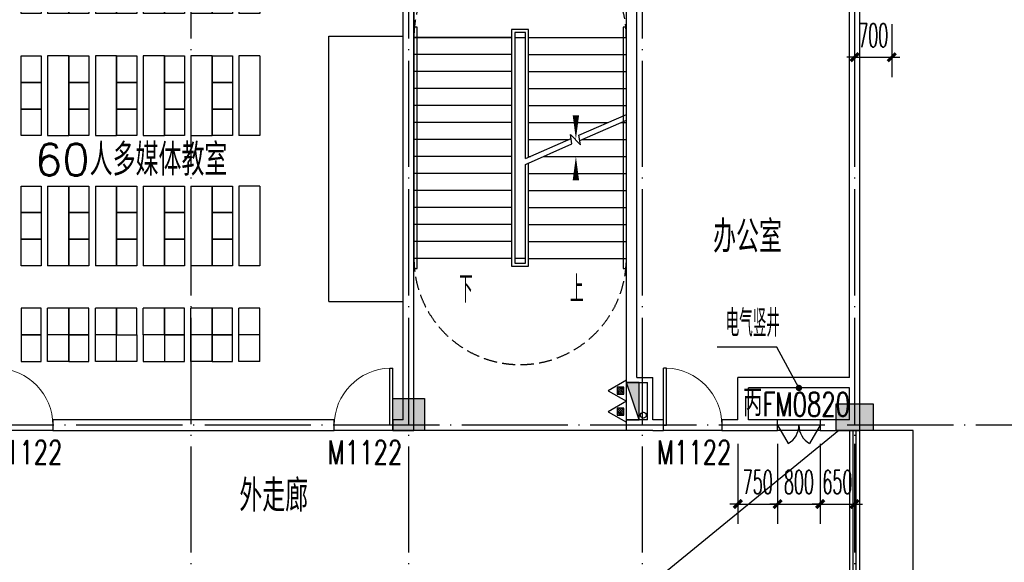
# Model space of a CAD drawing. Extents: x 1779708 to 7299578, y -1121471 to 88434.
# Tile 280 of 656: x 4492292 to 4510836, y -935125 to -924911. Entities that reach past the tile are written whole.
import ezdxf

# ---------------------------------------------------------------- set-up
doc = ezdxf.new("R2010")
doc.units = 0
doc.header["$LTSCALE"] = 1000
doc.header["$MEASUREMENT"] = 0
doc.linetypes.add('DASH', pattern=[0.35, 0.25, -0.1])
doc.linetypes.add('DOTE', pattern=[2.42, 2, -0.2, 0.02, -0.2])
doc.layers.get('0').update_dxf_attribs({"linetype": 'CONTINUOUS'})
doc.layers.get('Defpoints').update_dxf_attribs({"linetype": 'CONTINUOUS'})
for name, color, linetype in [('DIM_LEAD', 3, 'CONTINUOUS'), ('DIM_SYMB', 3, 'CONTINUOUS'), ('DIM_污水', 3, 'CONTINUOUS'), ('DOTE', 1, 'DOTE'), ('EQUIP_灭火器', 7, 'CONTINUOUS'), ('FUR', 9, 'CONTINUOUS'), ('PUB_DIM', 3, 'CONTINUOUS'), ('PUB_TEXT', 7, 'CONTINUOUS'), ('SPACE', 7, 'CONTINUOUS'), ('STAIR', 2, 'CONTINUOUS'), ('WALL', 255, 'CONTINUOUS'), ('WINDOW', 2, 'CONTINUOUS'), ('WINDOW_TEXT', 7, 'CONTINUOUS'), ('修改', 6, 'CONTINUOUS'), ('墙柱', 2, 'CONTINUOUS'), ('室外构件', 4, 'CONTINUOUS'), ('栏杆', 6, 'CONTINUOUS')]:
    doc.layers.add(name, color=color, linetype=linetype)
doc.styles.add('_TCH_DIM', font='SIMPLEX.shx', dxfattribs={"width": 0.7, "bigfont": 'GBCBIG.shx'})
doc.styles.add('_TCH_DIM_T3', font='SIMPLEX.shx', dxfattribs={"width": 0.494118, "bigfont": 'GBCBIG.shx'})
doc.styles.add('_TCH_SPACE', font='SIMPLEX', dxfattribs={"height": 5, "bigfont": 'GBCBIG'})
doc.styles.add('_TCH_WINDOW', font='SIMPLEX', dxfattribs={"height": 3.5, "bigfont": 'GBCBIG'})
doc.dimstyles.new('_TCH_ARCH&&150', dxfattribs={"dimtxt": 446.25, "dimasz": 150, "dimexe": 375, "dimexo": 450, "dimgap": 189.375, "dimtad": 1, "dimdec": 0, "dimzin": 0, "dimdsep": 46, "dimtxsty": '_TCH_DIM_T3', "dimblk": 'ARCHTICK', "dimcen": 0.09, "dimdle": 225, "dimclrt": 7, "dimazin": 2, "dimtfac": 1, "dimtdec": 0, "dimtix": 1, "dimtmove": 2, "dimatfit": 3, "dimfxl": 250, "dimtolj": 1, "dimtzin": 0, "dimarcsym": 0})

# ---------------------------------------------------------------- blocks, each defined once
blk = doc.blocks.new('A$C159220C3')
at = {"layer": 'DOTE'}
for p, q in [((55500, 149200), (55500, 7200)), ((59600, 149200), (59600, 7200)), ((64000, 149200), (64000, 7200)), ((68000, 149200), (68000, 7200)), ((86800, 137500), (7200, 137500))]:
    blk.add_line(p, q, dxfattribs=at)
blk = doc.blocks.new('zy')
at = {"layer": 'FUR', "color": 253}
for p, q in [((3615193, -1996551), (3615193, -1997051)), ((3615593, -1996551), (3615593, -1997051))]:
    blk.add_line(p, q, dxfattribs=at)
blk.add_lwpolyline([(3614693, -1996551), (3615073, -1996551), (3615073, -1997051), (3614693, -1997051)], close=True, dxfattribs=at)
blk = doc.blocks.new('A$C62770E1D')
at = {"layer": 'FUR'}
for p, q in [((2700, 7600), (2300, 7600)), ((3600, 7600), (3200, 7600)), ((4100, 7600), (4500, 7600)), ((5400, 7600), (5000, 7600)), ((6300, 7600), (5900, 7600)), ((2700, 7100), (2300, 7100)), ((2700, 7100), (2300, 7100)), ((2700, 7100), (2300, 7100)), ((2700, 7100), (2300, 7100)), ((3600, 7100), (3200, 7100)), ((3600, 7100), (3200, 7100)), ((4500, 7100), (4100, 7100)), ((5400, 7100), (5000, 7100)), ((6300, 7100), (5900, 7100)), ((2700, 6600), (2300, 6600)), ((3600, 6600), (3200, 6600)), ((4500, 6600), (4100, 6600)), ((5400, 6600), (5000, 6600)), ((6300, 6600), (5900, 6600)), ((2700, 5800), (2300, 5800)), ((3600, 5800), (3200, 5800)), ((4500, 5800), (4100, 5800)), ((5400, 5800), (5000, 5800)), ((6300, 5800), (5900, 5800)), ((2700, 1850), (2300, 1850)), ((3600, 1850), (3200, 1850)), ((4500, 1850), (4100, 1850)), ((5400, 1850), (5000, 1850)), ((6300, 1850), (5900, 1850)), ((2700, 1050), (2300, 1050)), ((3600, 1050), (3200, 1050)), ((4500, 1050), (4100, 1050)), ((5400, 1050), (5000, 1050)), ((6300, 1050), (5900, 1050)), ((2700, 550), (2300, 550)), ((2700, 550), (2300, 550)), ((3600, 550), (3200, 550)), ((3600, 550), (3200, 550)), ((4500, 550), (4100, 550)), ((5400, 550), (5000, 550)), ((6300, 550), (5900, 550)), ((2700, 50), (2300, 50)), ((3600, 50), (3200, 50)), ((5400, 50), (5000, 50)), ((6300, 50), (5900, 50))]:
    blk.add_line(p, q, dxfattribs=at)
at = {"layer": 'FUR', "color": 9}
for p, q in [((7600, 1175), (7600, 6175)), ((7600, 6175), (9000, 6175)), ((7600, 1175), (9000, 1175))]:
    blk.add_line(p, q, dxfattribs=at)
at = {"layer": 'FUR', "color": 253}
for p, q in [((4100, 550), (4100, 50)), ((4500, 550), (4500, 50)), ((4100, 50), (4500, 50))]:
    blk.add_line(p, q, dxfattribs=at)
at = {"layer": 'FUR'}
for points in [[(2300, 4300), (2700, 4300)], [(3200, 4300), (3600, 4300)], [(4100, 4300), (4500, 4300)], [(5000, 4300), (5400, 4300)], [(6300, 4300), (5900, 4300)], [(2300, 3350), (2700, 3350)], [(3200, 3350), (3600, 3350)], [(4100, 3350), (4500, 3350)], [(5000, 3350), (5400, 3350)], [(6300, 3350), (5900, 3350)]]:
    blk.add_lwpolyline(points, dxfattribs=at)
at = {"layer": 'FUR', "color": 253}
blk.add_lwpolyline([(3600, 550), (3980, 550), (3980, 50), (3600, 50)], close=True, dxfattribs=at)
at = {"layer": 'FUR', "xscale": -1, "rotation": 180}
for p in [(-3612893, -1989451), (-3611993, -1989451), (-3611093, -1989451)]:
    blk.add_blockref('zy', p, dxfattribs=at)
at = {"layer": 'FUR'}
for p in [(-3610193, 2004151), (-3609293, 2004151), (-3612893, 2003651), (-3611993, 2003651), (-3611093, 2003651), (-3610193, 2003651), (-3609293, 2003651), (-3612893, 2002351), (-3611993, 2002351), (-3611093, 2002351), (-3610193, 2002351), (-3609293, 2002351), (-3612893, 2001851), (-3611993, 2001851), (-3611093, 2001851), (-3610193, 2001851), (-3609293, 2001851), (-3612893, 2001351), (-3611993, 2001351), (-3611093, 2001351), (-3610193, 2001351), (-3609293, 2001351), (-3612893, 1999901), (-3611993, 1999901), (-3611093, 1999901), (-3610193, 1999901), (-3609293, 1999901), (-3612893, 1999401), (-3611993, 1999401), (-3611093, 1999401), (-3610193, 1999401), (-3609293, 1999401), (-3612893, 1998901), (-3611993, 1998901), (-3611093, 1998901), (-3610193, 1998901), (-3609293, 1998901)]:
    blk.add_blockref('zy', p, dxfattribs=at)
at = {"layer": 'FUR', "extrusion": (0, 0, -1), "zscale": -1, "rotation": 180}
for p in [(3612893, -1996001), (3611993, -1996001), (3611093, -1996001), (3610193, -1996001), (3609293, -1996001), (3612893, -1996501), (3611993, -1996501), (3610193, -1996501), (3609293, -1996501)]:
    blk.add_blockref('zy', p, dxfattribs=at)
blk = doc.blocks.new('$TwtSys$00000545')
h = blk.add_hatch()
h.set_pattern_fill('ANSI31', color=256, scale=200, angle=180, style=0)
h.set_pattern_definition([(225, (199409.273, 63921.482), (17.6776695, -17.6776695), [])])
h.paths.add_polyline_path([(65, 174), (-65, 174), (-65, 44), (65, 44)])
for p, q in [((0, 344), (-198, 0)), ((198, 0), (0, 344)), ((-198, 0), (198, 0))]:
    blk.add_line(p, q)
blk.add_lwpolyline([(65, 174), (-65, 174), (-65, 44), (65, 44)], close=True)
blk = doc.blocks.new('$DorLib2D$00000001')
for p, q in [((0.45, 0.975), (0.5, 0.975)), ((0.45, 0), (0.45, 0.975)), ((0.5, 0), (0.5, 0.975)), ((0.5, 0), (0.45, 0))]:
    blk.add_line(p, q)
at = {"lineweight": 13}
blk.add_arc((0.475, 0), 0.975, 91.4693, 180, dxfattribs=at)
blk = doc.blocks.new('$DorLib2D$00000231')
at = {"color": 0}
for p, q in [((-0.5, 0), (-0.25, 0.433)), ((0.5, 0), (0.25, 0.433))]:
    blk.add_line(p, q, dxfattribs=at)
for centre, start, end in [((-0.5, 0), 0, 60), ((0.5, 0), 120, 180)]:
    blk.add_arc(centre, 0.5, start, end, dxfattribs=at)
blk = doc.blocks.new('_ArchTick')
at = {"color": 0, "linetype": 'ByBlock', "const_width": 0.4}
blk.add_lwpolyline([(-0.5, -0.5), (0.5, 0.5)], dxfattribs=at)
blk = doc.blocks.new('*D6419')
at = {"layer": 'Defpoints', "color": 0, "transparency": 16777216}
for p in [(4508017, -924543), (4508717, -924543), (4508717, -925617)]:
    blk.add_point(p, dxfattribs=at)
at = {"layer": 'PUB_DIM', "color": 0, "lineweight": -2, "transparency": 16777216}
for p, q in [((4508017, -924993), (4508017, -925992)), ((4508717, -924993), (4508717, -925992)), ((4508017, -925617), (4507867, -925617)), ((4508017, -925617), (4508717, -925617)), ((4508717, -925617), (4508867, -925617))]:
    blk.add_line(p, q, dxfattribs=at)
at = {"layer": 'PUB_DIM', "color": 0, "lineweight": -2, "transparency": 16777216, "xscale": 150, "yscale": 150, "zscale": 150}
blk.add_blockref('_ArchTick', (4508017, -925617), dxfattribs=at)
at = {"layer": 'PUB_DIM', "color": 0, "lineweight": -2, "transparency": 16777216, "xscale": 150, "yscale": 150, "zscale": 150, "rotation": 180}
blk.add_blockref('_ArchTick', (4508717, -925617), dxfattribs=at)
at = {"layer": 'PUB_DIM', "color": 7, "transparency": 16777216, "insert": (4508367, -925204), "char_height": 446.2, "attachment_point": 5, "style": '_TCH_DIM_T3'}
blk.add_mtext('\\A1;700', dxfattribs=at)
blk = doc.blocks.new('*D6517')
at = {"layer": 'Defpoints', "color": 0, "transparency": 16777216}
for p in [(4505817, -932443), (4506567, -932443), (4506567, -934029)]:
    blk.add_point(p, dxfattribs=at)
at = {"layer": 'PUB_DIM', "color": 0, "lineweight": -2, "transparency": 16777216}
for p, q in [((4505817, -932893), (4505817, -934404)), ((4506567, -932893), (4506567, -934404)), ((4505817, -934029), (4505667, -934029)), ((4505817, -934029), (4506567, -934029)), ((4506567, -934029), (4506717, -934029))]:
    blk.add_line(p, q, dxfattribs=at)
at = {"layer": 'PUB_DIM', "color": 0, "lineweight": -2, "transparency": 16777216, "xscale": 150, "yscale": 150, "zscale": 150}
blk.add_blockref('_ArchTick', (4505817, -934029), dxfattribs=at)
at = {"layer": 'PUB_DIM', "color": 0, "lineweight": -2, "transparency": 16777216, "xscale": 150, "yscale": 150, "zscale": 150, "rotation": 180}
blk.add_blockref('_ArchTick', (4506567, -934029), dxfattribs=at)
at = {"layer": 'PUB_DIM', "color": 7, "transparency": 16777216, "insert": (4506192, -933616), "char_height": 446.2, "attachment_point": 5, "style": '_TCH_DIM_T3'}
blk.add_mtext('\\A1;750', dxfattribs=at)
blk = doc.blocks.new('*D6518')
at = {"layer": 'Defpoints', "color": 0, "transparency": 16777216}
for p in [(4506567, -932443), (4507367, -932443), (4507367, -934029)]:
    blk.add_point(p, dxfattribs=at)
at = {"layer": 'PUB_DIM', "color": 0, "lineweight": -2, "transparency": 16777216}
for p, q in [((4506567, -932893), (4506567, -934404)), ((4507367, -932893), (4507367, -934404)), ((4506567, -934029), (4506417, -934029)), ((4506567, -934029), (4507367, -934029)), ((4507367, -934029), (4507517, -934029))]:
    blk.add_line(p, q, dxfattribs=at)
at = {"layer": 'PUB_DIM', "color": 0, "lineweight": -2, "transparency": 16777216, "xscale": 150, "yscale": 150, "zscale": 150}
blk.add_blockref('_ArchTick', (4506567, -934029), dxfattribs=at)
at = {"layer": 'PUB_DIM', "color": 0, "lineweight": -2, "transparency": 16777216, "xscale": 150, "yscale": 150, "zscale": 150, "rotation": 180}
blk.add_blockref('_ArchTick', (4507367, -934029), dxfattribs=at)
at = {"layer": 'PUB_DIM', "color": 7, "transparency": 16777216, "insert": (4506967, -933616), "char_height": 446.2, "attachment_point": 5, "style": '_TCH_DIM_T3'}
blk.add_mtext('\\A1;800', dxfattribs=at)
blk = doc.blocks.new('*D6519')
at = {"layer": 'Defpoints', "color": 0, "transparency": 16777216}
for p in [(4507367, -932443), (4508017, -932443), (4508017, -934029)]:
    blk.add_point(p, dxfattribs=at)
at = {"layer": 'PUB_DIM', "color": 0, "lineweight": -2, "transparency": 16777216}
for p, q in [((4507367, -932893), (4507367, -934404)), ((4508017, -932893), (4508017, -934404)), ((4507367, -934029), (4507217, -934029)), ((4507367, -934029), (4508017, -934029)), ((4508017, -934029), (4508167, -934029))]:
    blk.add_line(p, q, dxfattribs=at)
at = {"layer": 'PUB_DIM', "color": 0, "lineweight": -2, "transparency": 16777216, "xscale": 150, "yscale": 150, "zscale": 150}
blk.add_blockref('_ArchTick', (4507367, -934029), dxfattribs=at)
at = {"layer": 'PUB_DIM', "color": 0, "lineweight": -2, "transparency": 16777216, "xscale": 150, "yscale": 150, "zscale": 150, "rotation": 180}
blk.add_blockref('_ArchTick', (4508017, -934029), dxfattribs=at)
at = {"layer": 'PUB_DIM', "color": 7, "transparency": 16777216, "insert": (4507692, -933616), "char_height": 446.2, "attachment_point": 5, "style": '_TCH_DIM_T3'}
blk.add_mtext('\\A1;650', dxfattribs=at)

msp = doc.modelspace()

# ---------------------------------------------------------------- hatches: boundary and pattern name
at = {"layer": '墙柱'}
h = msp.add_hatch(color=256, dxfattribs=at)
h.paths.add_polyline_path([(4476347.1, -937943.3), (4476347.1, -938243.3), (4475447.1, -938243.3), (4475447.1, -937943.3)])
h.paths.add_polyline_path([(4474277.1, -935643.3), (4474877.1, -935643.3), (4474877.1, -936043.3), (4474277.1, -936043.3)])
h.paths.add_polyline_path([(4524317.1, -1005043.3), (4524917.1, -1005043.3), (4524917.1, -1005643.3), (4524317.1, -1005643.3)])
h.paths.add_polyline_path([(4516217.1, -1005043.3), (4516817.1, -1005043.3), (4516817.1, -1005643.3), (4516217.1, -1005643.3)])
h.paths.add_polyline_path([(4524317.1, -995843.3), (4524917.1, -995843.3), (4524917.1, -996443.3), (4524317.1, -996443.3)])
h.paths.add_polyline_path([(4516217.1, -995843.3), (4516817.1, -995843.3), (4516817.1, -996443.3), (4516217.1, -996443.3)])
h.paths.add_polyline_path([(4524317.1, -987243.3), (4524917.1, -987243.3), (4524917.1, -987843.3), (4524317.1, -987843.3)])
h.paths.add_polyline_path([(4516217.1, -987243.3), (4516817.1, -987243.3), (4516817.1, -987843.3), (4516217.1, -987843.3)])
h.paths.add_polyline_path([(4524317.1, -978043.3), (4524917.1, -978043.3), (4524917.1, -978643.3), (4524317.1, -978643.3)])
h.paths.add_polyline_path([(4516217.1, -978043.3), (4516817.1, -978043.3), (4516817.1, -978643.3), (4516217.1, -978643.3)])
h.paths.add_polyline_path([(4449717.1, -973843.3), (4450217.1, -973843.3), (4450217.1, -973343.3), (4449717.1, -973343.3)])
h.paths.add_polyline_path([(4449717.1, -967593.3), (4450217.1, -967593.3), (4450217.1, -967093.3), (4449717.1, -967093.3)])
h.paths.add_polyline_path([(4449717.1, -961043.3), (4450217.1, -961043.3), (4450217.1, -960543.3), (4449717.1, -960543.3)])
h.paths.add_polyline_path([(4524117.1, -932143.3), (4524817.1, -932143.3), (4524817.1, -932643.3), (4524117.1, -932643.3)])
h.paths.add_polyline_path([(4474067.1, -964543.3), (4474767.1, -964543.3), (4474767.1, -964043.3), (4474067.1, -964043.3)])
h.paths.add_polyline_path([(4516067.1, -932143.3), (4516767.1, -932143.3), (4516767.1, -932643.3), (4516067.1, -932643.3)])
h.paths.add_polyline_path([(4474067.1, -932143.3), (4474767.1, -932143.3), (4474767.1, -932643.3), (4474067.1, -932643.3)])
h.paths.add_polyline_path([(4449717.1, -955193.3), (4450217.1, -955193.3), (4450217.1, -954693.3), (4449717.1, -954693.3)])
h.paths.add_polyline_path([(4503717.1, -922843.3), (4504217.1, -922843.3), (4504217.1, -923343.3), (4503717.1, -923343.3)])
h.paths.add_polyline_path([(4465817.1, -973843.3), (4466317.1, -973843.3), (4466317.1, -973343.3), (4465817.1, -973343.3)])
h.paths.add_polyline_path([(4474117.1, -973843.3), (4474717.1, -973843.3), (4474717.1, -973343.3), (4474117.1, -973343.3)])
h.paths.add_polyline_path([(4491217.1, -964643.3), (4491817.1, -964643.3), (4491817.1, -964043.3), (4491217.1, -964043.3)])
h.paths.add_polyline_path([(4507717.1, -955843.3), (4508317.1, -955843.3), (4508317.1, -955243.3), (4507717.1, -955243.3)])
h.paths.add_polyline_path([(4462217.1, -967693.3), (4462717.1, -967693.3), (4462717.1, -966993.3), (4462217.1, -966993.3)])
h.paths.add_polyline_path([(4515917.1, -959943.3), (4516417.1, -959943.3), (4516417.1, -959443.3), (4515917.1, -959443.3)])
h.paths.add_polyline_path([(4465717.1, -935643.3), (4466317.1, -935643.3), (4466317.1, -936143.3), (4465717.1, -936143.3)])
h.paths.add_polyline_path([(4469917.1, -942243.3), (4470417.1, -942243.3), (4470417.1, -942743.3), (4469917.1, -942743.3)])
h.paths.add_polyline_path([(4469917.1, -948843.3), (4470417.1, -948843.3), (4470417.1, -949343.3), (4469917.1, -949343.3)])
h.paths.add_polyline_path([(4462217.1, -954593.3), (4462717.1, -954593.3), (4462717.1, -955293.3), (4462217.1, -955293.3)])
h.paths.add_polyline_path([(4469917.1, -961043.3), (4470417.1, -961043.3), (4470417.1, -960543.3), (4469917.1, -960543.3)])
h.paths.add_polyline_path([(4462217.1, -973843.3), (4462717.1, -973843.3), (4462717.1, -973343.3), (4462217.1, -973343.3)])
h.paths.add_polyline_path([(4504117.1, -947343.3), (4503617.1, -947343.3), (4503617.1, -947843.3), (4504117.1, -947843.3)])
h.paths.add_polyline_path([(4524117.1, -964543.3), (4524817.1, -964543.3), (4524817.1, -964043.3), (4524117.1, -964043.3)])
h.paths.add_polyline_path([(4457617.1, -935643.3), (4458117.1, -935643.3), (4458117.1, -936143.3), (4457617.1, -936143.3)])
h.paths.add_polyline_path([(4516067.1, -947243.3), (4516767.1, -947243.3), (4516767.1, -947843.3), (4516067.1, -947843.3)])
h.paths.add_polyline_path([(4524117.1, -947843.3), (4524817.1, -947843.3), (4524817.1, -947243.3), (4524117.1, -947243.3)])
h.paths.add_polyline_path([(4507717.1, -947843.3), (4508317.1, -947843.3), (4508317.1, -947243.3), (4507717.1, -947243.3)])
h.paths.add_polyline_path([(4515917.1, -955743.3), (4516417.1, -955743.3), (4516417.1, -955243.3), (4515917.1, -955243.3)])
h.paths.add_polyline_path([(4503617.1, -955743.3), (4504117.1, -955743.3), (4504117.1, -955243.3), (4503617.1, -955243.3)])
h.paths.add_polyline_path([(4499367.1, -935643.3), (4499867.1, -935643.3), (4499867.1, -936143.3), (4499367.1, -936143.3)])
h.paths.add_polyline_path([(4495417.1, -973843.3), (4495917.1, -973843.3), (4495917.1, -973343.3), (4495417.1, -973343.3)])
h.paths.add_polyline_path([(4491717.1, -961043.3), (4491217.1, -961043.3), (4491217.1, -960543.3), (4491717.1, -960543.3)])
h.paths.add_polyline_path([(4491717.1, -973843.3), (4491217.1, -973843.3), (4491217.1, -973343.3), (4491717.1, -973343.3)])
h.paths.add_polyline_path([(4474117.1, -961043.3), (4474617.1, -961043.3), (4474617.1, -960543.3), (4474117.1, -960543.3)])
h.paths.add_polyline_path([(4469917.1, -954693.3), (4470417.1, -954693.3), (4470417.1, -955193.3), (4469917.1, -955193.3)])
h.paths.add_polyline_path([(4462217.1, -960343.3), (4462717.1, -960343.3), (4462717.1, -961043.3), (4462217.1, -961043.3)])
h.paths.add_polyline_path([(4465717.1, -948843.3), (4466317.1, -948843.3), (4466317.1, -949343.3), (4465717.1, -949343.3)])
h.paths.add_polyline_path([(4457317.1, -948843.3), (4457917.1, -948843.3), (4457917.1, -949343.3), (4457317.1, -949343.3)])
h.paths.add_polyline_path([(4449717.1, -948843.3), (4450217.1, -948843.3), (4450217.1, -949343.3), (4449717.1, -949343.3)])
h.paths.add_polyline_path([(4465717.1, -942143.3), (4466317.1, -942143.3), (4466317.1, -942743.3), (4465717.1, -942743.3)])
h.paths.add_polyline_path([(4457617.1, -942143.3), (4458117.1, -942143.3), (4458117.1, -942743.3), (4457617.1, -942743.3)])
h.paths.add_polyline_path([(4524117.1, -961343.3), (4524817.1, -961343.3), (4524817.1, -960843.3), (4524117.1, -960843.3)])
h.paths.add_polyline_path([(4524317.1, -973843.3), (4524817.1, -973843.3), (4524817.1, -973343.3), (4524317.1, -973343.3)])
h.paths.add_polyline_path([(4516067.1, -964743.3), (4516767.1, -964743.3), (4516767.1, -964043.3), (4516067.1, -964043.3)])
h.paths.add_polyline_path([(4516017.1, -973843.3), (4516817.1, -973843.3), (4516817.1, -973343.3), (4516017.1, -973343.3)])
h.paths.add_polyline_path([(4507667.1, -964743.3), (4508367.1, -964743.3), (4508367.1, -964043.3), (4507667.1, -964043.3)])
h.paths.add_polyline_path([(4507717.1, -973843.3), (4508317.1, -973843.3), (4508317.1, -973343.3), (4507717.1, -973343.3)])
h.paths.add_polyline_path([(4499367.1, -961043.3), (4499867.1, -961043.3), (4499867.1, -960543.3), (4499367.1, -960543.3)])
h.paths.add_polyline_path([(4499267.1, -964543.3), (4499967.1, -964543.3), (4499967.1, -964043.3), (4499267.1, -964043.3)])
h.paths.add_polyline_path([(4499367.1, -973843.3), (4499867.1, -973843.3), (4499867.1, -973343.3), (4499367.1, -973343.3)])
h.paths.add_polyline_path([(4482317.1, -961043.3), (4482817.1, -961043.3), (4482817.1, -960543.3), (4482317.1, -960543.3)])
h.paths.add_polyline_path([(4482217.1, -964643.3), (4482817.1, -964643.3), (4482817.1, -964043.3), (4482217.1, -964043.3)])
h.paths.add_polyline_path([(4465717.1, -964643.3), (4466317.1, -964643.3), (4466317.1, -964043.3), (4465717.1, -964043.3)])
h.paths.add_polyline_path([(4482317.1, -973843.3), (4482817.1, -973843.3), (4482817.1, -973343.3), (4482317.1, -973343.3)])
h.paths.add_polyline_path([(4516067.1, -935643.3), (4516767.1, -935643.3), (4516767.1, -936243.3), (4516067.1, -936243.3)])
h.paths.add_polyline_path([(4524117.1, -922843.3), (4524817.1, -922843.3), (4524817.1, -923343.3), (4524117.1, -923343.3)])
h.paths.add_polyline_path([(4516117.1, -922843.3), (4516717.1, -922843.3), (4516717.1, -923343.3), (4516117.1, -923343.3)])
h.paths.add_polyline_path([(4507717.1, -935643.3), (4508317.1, -935643.3), (4508317.1, -936243.3), (4507717.1, -936243.3)])
h.paths.add_polyline_path([(4507667.1, -932143.3), (4508367.1, -932143.3), (4508367.1, -932643.3), (4507667.1, -932643.3)])
h.paths.add_polyline_path([(4507767.1, -922843.3), (4508267.1, -922843.3), (4508267.1, -923343.3), (4507767.1, -923343.3)])
h.paths.add_polyline_path([(4499317.1, -932043.3), (4499917.1, -932043.3), (4499917.1, -932643.3), (4499317.1, -932643.3)])
h.paths.add_polyline_path([(4499317.1, -922843.3), (4499917.1, -922843.3), (4499917.1, -923343.3), (4499317.1, -923343.3)])
h.paths.add_polyline_path([(4491217.1, -935643.3), (4491717.1, -935643.3), (4491717.1, -936143.3), (4491217.1, -936143.3)])
h.paths.add_polyline_path([(4491217.1, -932043.3), (4491817.1, -932043.3), (4491817.1, -932643.3), (4491217.1, -932643.3)])
h.paths.add_polyline_path([(4482317.1, -935643.3), (4482817.1, -935643.3), (4482817.1, -936143.3), (4482317.1, -936143.3)])
h.paths.add_polyline_path([(4482217.1, -932043.3), (4482817.1, -932043.3), (4482817.1, -932643.3), (4482217.1, -932643.3)])
h.paths.add_polyline_path([(4449217.1, -935343.3), (4449917.1, -935343.3), (4449917.1, -935843.3), (4449217.1, -935843.3)])
h.paths.add_polyline_path([(4449217.1, -932143.3), (4449917.1, -932143.3), (4449917.1, -932643.3), (4449217.1, -932643.3)])
h.paths.add_polyline_path([(4457267.1, -932143.3), (4457967.1, -932143.3), (4457967.1, -932643.3), (4457267.1, -932643.3)])
h.paths.add_polyline_path([(4465717.1, -932043.3), (4466317.1, -932043.3), (4466317.1, -932643.3), (4465717.1, -932643.3)])
h.paths.add_polyline_path([(4491217.1, -922843.3), (4491717.1, -922843.3), (4491717.1, -923343.3), (4491217.1, -923343.3)])
h.paths.add_polyline_path([(4482317.1, -922843.3), (4482817.1, -922843.3), (4482817.1, -923343.3), (4482317.1, -923343.3)])
h.paths.add_polyline_path([(4474117.1, -922843.3), (4474717.1, -922843.3), (4474717.1, -923343.3), (4474117.1, -923343.3)])
h.paths.add_polyline_path([(4465717.1, -922843.3), (4466317.1, -922843.3), (4466317.1, -923343.3), (4465717.1, -923343.3)])
h.paths.add_polyline_path([(4457267.1, -922843.3), (4457967.1, -922843.3), (4457967.1, -923343.3), (4457267.1, -923343.3)])
h.paths.add_polyline_path([(4449217.1, -922843.3), (4449717.1, -922843.3), (4449717.1, -923343.3), (4449217.1, -923343.3)])
h.paths.add_polyline_path([(4524117.1, -935643.3), (4524817.1, -935643.3), (4524817.1, -936243.3), (4524117.1, -936243.3)])
h.paths.add_polyline_path([(4449717.1, -1009843.3), (4450217.1, -1009843.3), (4450217.1, -1010343.3), (4449717.1, -1010343.3)])
h.paths.add_polyline_path([(4449717.1, -1016093.3), (4450217.1, -1016093.3), (4450217.1, -1016593.3), (4449717.1, -1016593.3)])
h.paths.add_polyline_path([(4449717.1, -1022643.3), (4450217.1, -1022643.3), (4450217.1, -1023143.3), (4449717.1, -1023143.3)])
h.paths.add_polyline_path([(4524117.1, -1051543.3), (4524817.1, -1051543.3), (4524817.1, -1051043.3), (4524117.1, -1051043.3)])
h.paths.add_polyline_path([(4474067.1, -1019143.3), (4474767.1, -1019143.3), (4474767.1, -1019643.3), (4474067.1, -1019643.3)])
h.paths.add_polyline_path([(4516067.1, -1051543.3), (4516767.1, -1051543.3), (4516767.1, -1051043.3), (4516067.1, -1051043.3)])
h.paths.add_polyline_path([(4474067.1, -1051543.3), (4474767.1, -1051543.3), (4474767.1, -1051043.3), (4474067.1, -1051043.3)])
h.paths.add_polyline_path([(4449717.1, -1028493.3), (4450217.1, -1028493.3), (4450217.1, -1028993.3), (4449717.1, -1028993.3)])
h.paths.add_polyline_path([(4476347.1, -1045743.3), (4476347.1, -1045443.3), (4475447.1, -1045443.3), (4475447.1, -1045743.3)])
h.paths.add_polyline_path([(4503717.1, -1060843.3), (4504217.1, -1060843.3), (4504217.1, -1060343.3), (4503717.1, -1060343.3)])
h.paths.add_polyline_path([(4465817.1, -1009843.3), (4466317.1, -1009843.3), (4466317.1, -1010343.3), (4465817.1, -1010343.3)])
h.paths.add_polyline_path([(4474117.1, -1009843.3), (4474717.1, -1009843.3), (4474717.1, -1010343.3), (4474117.1, -1010343.3)])
h.paths.add_polyline_path([(4491217.1, -1019043.3), (4491817.1, -1019043.3), (4491817.1, -1019643.3), (4491217.1, -1019643.3)])
h.paths.add_polyline_path([(4507717.1, -1027843.3), (4508317.1, -1027843.3), (4508317.1, -1028443.3), (4507717.1, -1028443.3)])
h.paths.add_polyline_path([(4462217.1, -1015993.3), (4462717.1, -1015993.3), (4462717.1, -1016693.3), (4462217.1, -1016693.3)])
h.paths.add_polyline_path([(4515917.1, -1023743.3), (4516417.1, -1023743.3), (4516417.1, -1024243.3), (4515917.1, -1024243.3)])
h.paths.add_polyline_path([(4465717.1, -1048043.3), (4466317.1, -1048043.3), (4466317.1, -1047543.3), (4465717.1, -1047543.3)])
h.paths.add_polyline_path([(4469917.1, -1041443.3), (4470417.1, -1041443.3), (4470417.1, -1040943.3), (4469917.1, -1040943.3)])
h.paths.add_polyline_path([(4469917.1, -1034843.3), (4470417.1, -1034843.3), (4470417.1, -1034343.3), (4469917.1, -1034343.3)])
h.paths.add_polyline_path([(4462217.1, -1029093.3), (4462717.1, -1029093.3), (4462717.1, -1028393.3), (4462217.1, -1028393.3)])
h.paths.add_polyline_path([(4469917.1, -1022643.3), (4470417.1, -1022643.3), (4470417.1, -1023143.3), (4469917.1, -1023143.3)])
h.paths.add_polyline_path([(4462217.1, -1009843.3), (4462717.1, -1009843.3), (4462717.1, -1010343.3), (4462217.1, -1010343.3)])
h.paths.add_polyline_path([(4504117.1, -1036343.3), (4503617.1, -1036343.3), (4503617.1, -1035843.3), (4504117.1, -1035843.3)])
h.paths.add_polyline_path([(4524117.1, -1019143.3), (4524817.1, -1019143.3), (4524817.1, -1019643.3), (4524117.1, -1019643.3)])
h.paths.add_polyline_path([(4457617.1, -1048043.3), (4458117.1, -1048043.3), (4458117.1, -1047543.3), (4457617.1, -1047543.3)])
h.paths.add_polyline_path([(4516067.1, -1036443.3), (4516767.1, -1036443.3), (4516767.1, -1035843.3), (4516067.1, -1035843.3)])
h.paths.add_polyline_path([(4524117.1, -1035843.3), (4524817.1, -1035843.3), (4524817.1, -1036443.3), (4524117.1, -1036443.3)])
h.paths.add_polyline_path([(4507717.1, -1035843.3), (4508317.1, -1035843.3), (4508317.1, -1036443.3), (4507717.1, -1036443.3)])
h.paths.add_polyline_path([(4515917.1, -1027943.3), (4516417.1, -1027943.3), (4516417.1, -1028443.3), (4515917.1, -1028443.3)])
h.paths.add_polyline_path([(4503617.1, -1027943.3), (4504117.1, -1027943.3), (4504117.1, -1028443.3), (4503617.1, -1028443.3)])
h.paths.add_polyline_path([(4499367.1, -1048043.3), (4499867.1, -1048043.3), (4499867.1, -1047543.3), (4499367.1, -1047543.3)])
h.paths.add_polyline_path([(4495417.1, -1009843.3), (4495917.1, -1009843.3), (4495917.1, -1010343.3), (4495417.1, -1010343.3)])
h.paths.add_polyline_path([(4491717.1, -1022643.3), (4491217.1, -1022643.3), (4491217.1, -1023143.3), (4491717.1, -1023143.3)])
h.paths.add_polyline_path([(4491717.1, -1009843.3), (4491217.1, -1009843.3), (4491217.1, -1010343.3), (4491717.1, -1010343.3)])
h.paths.add_polyline_path([(4474117.1, -1022643.3), (4474617.1, -1022643.3), (4474617.1, -1023143.3), (4474117.1, -1023143.3)])
h.paths.add_polyline_path([(4469917.1, -1028993.3), (4470417.1, -1028993.3), (4470417.1, -1028493.3), (4469917.1, -1028493.3)])
h.paths.add_polyline_path([(4462217.1, -1023343.3), (4462717.1, -1023343.3), (4462717.1, -1022643.3), (4462217.1, -1022643.3)])
h.paths.add_polyline_path([(4465717.1, -1034843.3), (4466317.1, -1034843.3), (4466317.1, -1034343.3), (4465717.1, -1034343.3)])
h.paths.add_polyline_path([(4457317.1, -1034843.3), (4457917.1, -1034843.3), (4457917.1, -1034343.3), (4457317.1, -1034343.3)])
h.paths.add_polyline_path([(4449717.1, -1034843.3), (4450217.1, -1034843.3), (4450217.1, -1034343.3), (4449717.1, -1034343.3)])
h.paths.add_polyline_path([(4465717.1, -1041543.3), (4466317.1, -1041543.3), (4466317.1, -1040943.3), (4465717.1, -1040943.3)])
h.paths.add_polyline_path([(4457617.1, -1041543.3), (4458117.1, -1041543.3), (4458117.1, -1040943.3), (4457617.1, -1040943.3)])
h.paths.add_polyline_path([(4524117.1, -1022343.3), (4524817.1, -1022343.3), (4524817.1, -1022843.3), (4524117.1, -1022843.3)])
h.paths.add_polyline_path([(4524317.1, -1009843.3), (4524817.1, -1009843.3), (4524817.1, -1010343.3), (4524317.1, -1010343.3)])
h.paths.add_polyline_path([(4516067.1, -1018943.3), (4516767.1, -1018943.3), (4516767.1, -1019643.3), (4516067.1, -1019643.3)])
h.paths.add_polyline_path([(4516017.1, -1009843.3), (4516817.1, -1009843.3), (4516817.1, -1010343.3), (4516017.1, -1010343.3)])
h.paths.add_polyline_path([(4507667.1, -1018943.3), (4508367.1, -1018943.3), (4508367.1, -1019643.3), (4507667.1, -1019643.3)])
h.paths.add_polyline_path([(4507717.1, -1009843.3), (4508317.1, -1009843.3), (4508317.1, -1010343.3), (4507717.1, -1010343.3)])
h.paths.add_polyline_path([(4499367.1, -1022643.3), (4499867.1, -1022643.3), (4499867.1, -1023143.3), (4499367.1, -1023143.3)])
h.paths.add_polyline_path([(4499267.1, -1019143.3), (4499967.1, -1019143.3), (4499967.1, -1019643.3), (4499267.1, -1019643.3)])
h.paths.add_polyline_path([(4499367.1, -1009843.3), (4499867.1, -1009843.3), (4499867.1, -1010343.3), (4499367.1, -1010343.3)])
h.paths.add_polyline_path([(4482317.1, -1022643.3), (4482817.1, -1022643.3), (4482817.1, -1023143.3), (4482317.1, -1023143.3)])
h.paths.add_polyline_path([(4482217.1, -1019043.3), (4482817.1, -1019043.3), (4482817.1, -1019643.3), (4482217.1, -1019643.3)])
h.paths.add_polyline_path([(4465717.1, -1019043.3), (4466317.1, -1019043.3), (4466317.1, -1019643.3), (4465717.1, -1019643.3)])
h.paths.add_polyline_path([(4482317.1, -1009843.3), (4482817.1, -1009843.3), (4482817.1, -1010343.3), (4482317.1, -1010343.3)])
h.paths.add_polyline_path([(4516067.1, -1048043.3), (4516767.1, -1048043.3), (4516767.1, -1047443.3), (4516067.1, -1047443.3)])
h.paths.add_polyline_path([(4524117.1, -1060843.3), (4524817.1, -1060843.3), (4524817.1, -1060343.3), (4524117.1, -1060343.3)])
h.paths.add_polyline_path([(4516117.1, -1060843.3), (4516717.1, -1060843.3), (4516717.1, -1060343.3), (4516117.1, -1060343.3)])
h.paths.add_polyline_path([(4507717.1, -1048043.3), (4508317.1, -1048043.3), (4508317.1, -1047443.3), (4507717.1, -1047443.3)])
h.paths.add_polyline_path([(4507667.1, -1051543.3), (4508367.1, -1051543.3), (4508367.1, -1051043.3), (4507667.1, -1051043.3)])
h.paths.add_polyline_path([(4507767.1, -1060843.3), (4508267.1, -1060843.3), (4508267.1, -1060343.3), (4507767.1, -1060343.3)])
h.paths.add_polyline_path([(4499317.1, -1051643.3), (4499917.1, -1051643.3), (4499917.1, -1051043.3), (4499317.1, -1051043.3)])
h.paths.add_polyline_path([(4499317.1, -1060843.3), (4499917.1, -1060843.3), (4499917.1, -1060343.3), (4499317.1, -1060343.3)])
h.paths.add_polyline_path([(4491217.1, -1048043.3), (4491717.1, -1048043.3), (4491717.1, -1047543.3), (4491217.1, -1047543.3)])
h.paths.add_polyline_path([(4491217.1, -1051643.3), (4491817.1, -1051643.3), (4491817.1, -1051043.3), (4491217.1, -1051043.3)])
h.paths.add_polyline_path([(4482317.1, -1048043.3), (4482817.1, -1048043.3), (4482817.1, -1047543.3), (4482317.1, -1047543.3)])
h.paths.add_polyline_path([(4474277.1, -1048043.3), (4474877.1, -1048043.3), (4474877.1, -1047643.3), (4474277.1, -1047643.3)])
h.paths.add_polyline_path([(4482217.1, -1051643.3), (4482817.1, -1051643.3), (4482817.1, -1051043.3), (4482217.1, -1051043.3)])
h.paths.add_polyline_path([(4449217.1, -1048343.3), (4449917.1, -1048343.3), (4449917.1, -1047843.3), (4449217.1, -1047843.3)])
h.paths.add_polyline_path([(4449217.1, -1051543.3), (4449917.1, -1051543.3), (4449917.1, -1051043.3), (4449217.1, -1051043.3)])
h.paths.add_polyline_path([(4457267.1, -1051543.3), (4457967.1, -1051543.3), (4457967.1, -1051043.3), (4457267.1, -1051043.3)])
h.paths.add_polyline_path([(4465717.1, -1051643.3), (4466317.1, -1051643.3), (4466317.1, -1051043.3), (4465717.1, -1051043.3)])
h.paths.add_polyline_path([(4491217.1, -1060843.3), (4491717.1, -1060843.3), (4491717.1, -1060343.3), (4491217.1, -1060343.3)])
h.paths.add_polyline_path([(4482317.1, -1060843.3), (4482817.1, -1060843.3), (4482817.1, -1060343.3), (4482317.1, -1060343.3)])
h.paths.add_polyline_path([(4474117.1, -1060843.3), (4474717.1, -1060843.3), (4474717.1, -1060343.3), (4474117.1, -1060343.3)])
h.paths.add_polyline_path([(4465717.1, -1060843.3), (4466317.1, -1060843.3), (4466317.1, -1060343.3), (4465717.1, -1060343.3)])
h.paths.add_polyline_path([(4457267.1, -1060843.3), (4457967.1, -1060843.3), (4457967.1, -1060343.3), (4457267.1, -1060343.3)])
h.paths.add_polyline_path([(4449217.1, -1060843.3), (4449717.1, -1060843.3), (4449717.1, -1060343.3), (4449217.1, -1060343.3)])
h.paths.add_polyline_path([(4524117.1, -1048043.3), (4524817.1, -1048043.3), (4524817.1, -1047443.3), (4524117.1, -1047443.3)])

# ---------------------------------------------------------------- linework, layer by layer
at = {"color": 1}
for p, q in [((4503717.1, -932443.3), (4503717.1, -931743.3)), ((4503957.1, -931743.3), (4503717.1, -931743.3)), ((4503957.1, -932443.3), (4503717.1, -931743.3)), ((4503957.1, -932443.3), (4503957.1, -931743.3)), ((4503717.1, -932443.3), (4503957.1, -932443.3))]:
    msp.add_line(p, q, dxfattribs=at)
msp.add_solid([(4503957.1, -931743.3), (4503717.1, -931743.3), (4503957.1, -932443.3)], dxfattribs=at)
at = {"layer": 'DIM_LEAD'}
for p, q in [((4506551.3, -931077.5), (4505429.9, -931077.5)), ((4506967.1, -931843.3), (4506551.3, -931077.5))]:
    msp.add_line(p, q, dxfattribs=at)
at = {"layer": 'DIM_LEAD', "const_width": 60}
msp.add_lwpolyline([(4506981.4, -931869.7, 1), (4506952.8, -931817, 1)], format="xyb", close=True, dxfattribs=at)
at = {"layer": 'DIM_SYMB'}
for points in [[(4500667.1, -929563.3, 0, 0, 0), (4500667.1, -924143.3, 0, 0, 0), (4502767.1, -924143.3, 0, 0, 0), (4502767.1, -927163.3, 0, 120, 0), (4502767.1, -926713.3, 0, 0, 0)], [(4502767.1, -929563.3, 0, 0, 0), (4502767.1, -927483.3, 0, 120, 0), (4502767.1, -927933.3, 0, 0, 0)]]:
    msp.add_lwpolyline(points, format="xyseb", dxfattribs=at)
at = {"layer": 'DIM_污水', "color": 1}
msp.add_circle((4504037.4, -932356.4), 55, dxfattribs=at)
at = {"layer": 'STAIR'}
for p, q in [((4499717.1, -923043.3), (4499717.1, -925243.3)), ((4503717.1, -925243.3), (4503717.1, -923043.3)), ((4501877.1, -925093.3), (4501557.1, -925093.3)), ((4501557.1, -925093.3), (4501557.1, -929553.3)), ((4501877.1, -927498.5), (4501877.1, -925093.3)), ((4499717.1, -925243.3), (4499717.1, -929403.3)), ((4501557.1, -925243.3), (4499717.1, -925243.3)), ((4499717.1, -925243.3), (4501557.1, -925243.3)), ((4501817.1, -925153.3), (4501617.1, -925153.3)), ((4501617.1, -925153.3), (4501617.1, -929493.3)), ((4501617.1, -925243.3), (4501617.1, -929403.3)), ((4501617.1, -925243.3), (4501817.1, -925243.3)), ((4501817.1, -927524.7), (4501817.1, -925153.3)), ((4501817.1, -927524.7), (4501817.1, -925243.3)), ((4501877.1, -925243.3), (4503717.1, -925243.3)), ((4501877.1, -925243.3), (4503717.1, -925243.3)), ((4503717.1, -926692.7), (4503717.1, -925243.3)), ((4501557.1, -925563.3), (4499717.1, -925563.3)), ((4501877.1, -925563.3), (4503717.1, -925563.3)), ((4501557.1, -925883.3), (4499717.1, -925883.3)), ((4501877.1, -925883.3), (4503717.1, -925883.3)), ((4501557.1, -926203.3), (4499717.1, -926203.3)), ((4501877.1, -926203.3), (4503717.1, -926203.3)), ((4501557.1, -926523.3), (4499717.1, -926523.3)), ((4501877.1, -926523.3), (4503717.1, -926523.3)), ((4502823.3, -927084.1), (4503717.1, -926692.7)), ((4502838.9, -927186.5), (4503717.1, -926801.9)), ((4503717.1, -929403.3), (4503717.1, -926801.9)), ((4501557.1, -926843.3), (4499717.1, -926843.3)), ((4501877.1, -926843.3), (4503373.2, -926843.3)), ((4503622.5, -926843.3), (4503717.1, -926843.3)), ((4501557.1, -927163.3), (4499717.1, -927163.3)), ((4501817.1, -927524.7), (4502677, -927148.2)), ((4501877.1, -927163.3), (4502642.4, -927163.3)), ((4502692.6, -927250.5), (4502665.8, -927074.1)), ((4502665.8, -927074.1), (4502851.4, -927268.7)), ((4502851.4, -927268.7), (4502823.3, -927084.1)), ((4502891.7, -927163.3), (4503717.1, -927163.3)), ((4501817.1, -927633.9), (4502692.6, -927250.5)), ((4501557.1, -927483.3), (4499717.1, -927483.3)), ((4501877.1, -927483.3), (4501911.7, -927483.3)), ((4502161, -927483.3), (4503717.1, -927483.3)), ((4501817.1, -929403.3), (4501817.1, -927633.9)), ((4501817.1, -929493.3), (4501817.1, -927633.9)), ((4501877.1, -929553.3), (4501877.1, -927607.6)), ((4501557.1, -927803.3), (4499717.1, -927803.3)), ((4501877.1, -927803.3), (4503717.1, -927803.3)), ((4501557.1, -928123.3), (4499717.1, -928123.3)), ((4501877.1, -928123.3), (4503717.1, -928123.3)), ((4501557.1, -928443.3), (4499717.1, -928443.3)), ((4501877.1, -928443.3), (4503717.1, -928443.3)), ((4501557.1, -928763.3), (4499717.1, -928763.3)), ((4501877.1, -928763.3), (4503717.1, -928763.3)), ((4501557.1, -929083.3), (4499717.1, -929083.3)), ((4501877.1, -929083.3), (4503717.1, -929083.3)), ((4501557.1, -929403.3), (4499717.1, -929403.3)), ((4501557.1, -929553.3), (4501877.1, -929553.3)), ((4501817.1, -929403.3), (4501617.1, -929403.3)), ((4501617.1, -929493.3), (4501817.1, -929493.3)), ((4501877.1, -929403.3), (4503717.1, -929403.3))]:
    msp.add_line(p, q, dxfattribs=at)
for points in [[(4499717.1, -929593.3), (4499777.1, -929593.3), (4499777.1, -925053.3), (4499717.1, -925053.3)], [(4503657.1, -929593.3), (4503717.1, -929593.3), (4503717.1, -925053.3), (4503657.1, -925053.3)]]:
    msp.add_lwpolyline(points, close=True, dxfattribs=at)
at = {"layer": 'STAIR', "linetype": 'DASH'}
for centre, start, end in [((4501717.1, -925243.3), 0, 180), ((4501717.1, -929403.3), 180, 0)]:
    msp.add_arc(centre, 2000, start, end, dxfattribs=at)
at = {"layer": 'WALL'}
for p, q in [((4499517.1, -932443.3), (4499517.1, -923043.3)), ((4499717.1, -932643.3), (4499717.1, -923043.3)), ((4503717.1, -931743.3), (4503717.1, -923043.3)), ((4503917.1, -931643.3), (4503917.1, -923043.3)), ((4507917.1, -931643.3), (4507917.1, -923043.3)), ((4508117.1, -931743.3), (4508117.1, -923043.3)), ((4503717.1, -931743.3), (4504117.1, -931743.3)), ((4503917.1, -931643.3), (4504217.1, -931643.3)), ((4504117.1, -932443.3), (4504117.1, -931743.3)), ((4504217.1, -932443.3), (4504217.1, -931643.3)), ((4507917.1, -931643.3), (4505817.1, -931643.3)), ((4505817.1, -932443.3), (4505817.1, -931643.3)), ((4508117.1, -932643.3), (4508117.1, -931743.3)), ((4507917.1, -931843.3), (4506017.1, -931843.3)), ((4506017.1, -932443.3), (4506017.1, -931843.3)), ((4507917.1, -932443.3), (4507917.1, -931843.3)), ((4498217.1, -932443.3), (4492917.1, -932443.3)), ((4492917.1, -932443.3), (4492917.1, -932643.3)), ((4498217.1, -932643.3), (4498217.1, -932443.3)), ((4499517.1, -932443.3), (4499317.1, -932443.3)), ((4499317.1, -932443.3), (4499317.1, -932643.3)), ((4504117.1, -932443.3), (4503717.1, -932443.3)), ((4503717.1, -932643.3), (4503717.1, -932443.3)), ((4504417.1, -932443.3), (4504217.1, -932443.3)), ((4504417.1, -932643.3), (4504417.1, -932443.3)), ((4505817.1, -932443.3), (4505517.1, -932443.3)), ((4505517.1, -932443.3), (4505517.1, -932643.3)), ((4506567.1, -932443.3), (4506017.1, -932443.3)), ((4506567.1, -932643.3), (4506567.1, -932443.3)), ((4507917.1, -932443.3), (4507367.1, -932443.3)), ((4507367.1, -932443.3), (4507367.1, -932643.3)), ((4492917.1, -932643.3), (4498217.1, -932643.3)), ((4499317.1, -932643.3), (4499717.1, -932643.3)), ((4504217.1, -932643.3), (4503717.1, -932643.3)), ((4504217.1, -932643.3), (4504417.1, -932643.3)), ((4505517.1, -932643.3), (4505917.1, -932643.3)), ((4505917.1, -932643.3), (4506567.1, -932643.3)), ((4507367.1, -932643.3), (4508117.1, -932643.3))]:
    msp.add_line(p, q, dxfattribs=at)
at = {"layer": 'WINDOW'}
for p, q in [((4507367.1, -932443.3), (4506567.1, -932443.3)), ((4492917.1, -932643.3), (4491817.1, -932643.3)), ((4499317.1, -932643.3), (4498217.1, -932643.3)), ((4505517.1, -932643.3), (4504417.1, -932643.3)), ((4507367.1, -932643.3), (4506567.1, -932643.3))]:
    msp.add_line(p, q, dxfattribs=at)
at = {"layer": '墙柱'}
for points in [[(4499317.1, -932043.3), (4499917.1, -932043.3), (4499917.1, -932643.3), (4499317.1, -932643.3)], [(4507667.1, -932143.3), (4508367.1, -932143.3), (4508367.1, -932643.3), (4507667.1, -932643.3)]]:
    msp.add_lwpolyline(points, close=True, dxfattribs=at)
at = {"layer": '室外构件'}
msp.add_line((4503717.1, -932643.3), (4499717.1, -932643.3), dxfattribs=at)
at = {"layer": '栏杆'}
msp.add_line((4507717.1, -932643.3), (4504417.1, -935343.3), dxfattribs=at)
for points in [[(4507917.1, -932643.3), (4507917.1, -947643.3)], [(4507987.1, -947643.3), (4507987.1, -932643.3)], [(4508047.1, -947643.3), (4508047.1, -932643.3)], [(4508117.1, -947643.3), (4508117.1, -932643.3)], [(4509117.1, -947643.3), (4509117.1, -932643.3), (4508117.1, -932643.3)]]:
    msp.add_lwpolyline(points, dxfattribs=at)

# ---------------------------------------------------------------- block references
at = {"layer": 'EQUIP_灭火器', "color": 6, "xscale": -1, "yscale": -1, "rotation": 270}
for p in [(4503717.1, -931894.9), (4503717.1, -932291.7)]:
    msp.add_blockref('$TwtSys$00000545', p, dxfattribs=at)
at = {"layer": 'FUR', "color": 9}
msp.add_blockref('A$C62770E1D', (4490517.1, -931393.3), dxfattribs=at)
at = {"layer": 'WINDOW'}
ref = msp.add_blockref('$DorLib2D$00000001', (4492367.1, -932543.3), dxfattribs=dict(at, xscale=1100, yscale=-1100, zscale=1100, rotation=180))
ref.add_attrib('A', 'M1122', (4491692.1, -933278.9), dxfattribs={"layer": 'WINDOW_TEXT', "height": 446.25, "style": '_TCH_WINDOW', "width": 0.705882})
ref = msp.add_blockref('$DorLib2D$00000001', (4498767.1, -932543.3), dxfattribs=dict(at, xscale=-1100, yscale=-1100, zscale=-1100, rotation=180))
ref.add_attrib('A', 'M1122', (4498092.1, -933278.9), dxfattribs={"layer": 'WINDOW_TEXT', "height": 446.25, "style": '_TCH_WINDOW', "width": 0.705882})
ref = msp.add_blockref('$DorLib2D$00000001', (4504967.1, -932543.3), dxfattribs=dict(at, xscale=1100, yscale=-1100, zscale=1100, rotation=180))
ref.add_attrib('A', 'M1122', (4504292.1, -933278.9), dxfattribs={"layer": 'WINDOW_TEXT', "height": 446.25, "style": '_TCH_WINDOW', "width": 0.705882})
at = {"layer": 'WINDOW', "xscale": 800, "yscale": 800, "zscale": 800, "rotation": 180}
msp.add_blockref('$DorLib2D$00000231', (4506967.1, -932543.3), dxfattribs=at)
at = {"layer": '修改'}
msp.add_blockref('A$C159220C3', (4440017.1, -1070043.3), dxfattribs=at)

# ---------------------------------------------------------------- texts
at = {"layer": 'PUB_TEXT', "color": 7, "style": '_TCH_DIM', "width": 0.7}
for s, height, p in [('下', 506.4, (4500567.4, -930238.3)), ('上', 506.4, (4502657.6, -930238.3)), ('电气竖井', 506.38, (4505587.4, -930875.3))]:
    msp.add_text(s, height=height, dxfattribs=at).set_placement(p)
at = {"layer": 'SPACE', "style": '_TCH_SPACE'}
for s, p in [('60人多媒体教室', (4492582.2, -927846.6)), ('办公室', (4505352, -929295.9)), ('外走廊', (4496428.9, -934171.4))]:
    msp.add_text(s, height=600, dxfattribs=at).set_placement(p)
at = {"layer": 'WINDOW_TEXT', "style": '_TCH_WINDOW'}
msp.add_text('丙', height=506.4, dxfattribs=at).set_placement((4505912.8, -932375.3))
at = {"layer": 'WINDOW_TEXT', "style": '_TCH_WINDOW', "width": 0.705882}
msp.add_text('FM0820', height=446.25, dxfattribs=at).set_placement((4506281.4, -932375.3))

# ---------------------------------------------------------------- dimensions: what is measured, and where the dimension line sits
at = {"layer": 'PUB_DIM'}
for p1, p2, distance, picture, middle in [((4508017.1, -924543.3), (4508717.1, -924543.3), -1073.4, '*D6419', (4508367.1, -925204.2)), ((4505817.1, -932443.3), (4506567.1, -932443.3), -1585.4, '*D6517', (4506192.1, -933616.2)), ((4506567.1, -932443.3), (4507367.1, -932443.3), -1585.4, '*D6518', (4506967.1, -933616.2)), ((4507367.1, -932443.3), (4508017.1, -932443.3), -1585.4, '*D6519', (4507692.1, -933616.2))]:
    dim = msp.add_aligned_dim(p1=p1, p2=p2, distance=distance, dimstyle='_TCH_ARCH&&150', dxfattribs=at)
    dim.commit()
    dim.dimension.update_dxf_attribs({"geometry": picture, "text_midpoint": middle})

doc.saveas('drawing.dxf')
